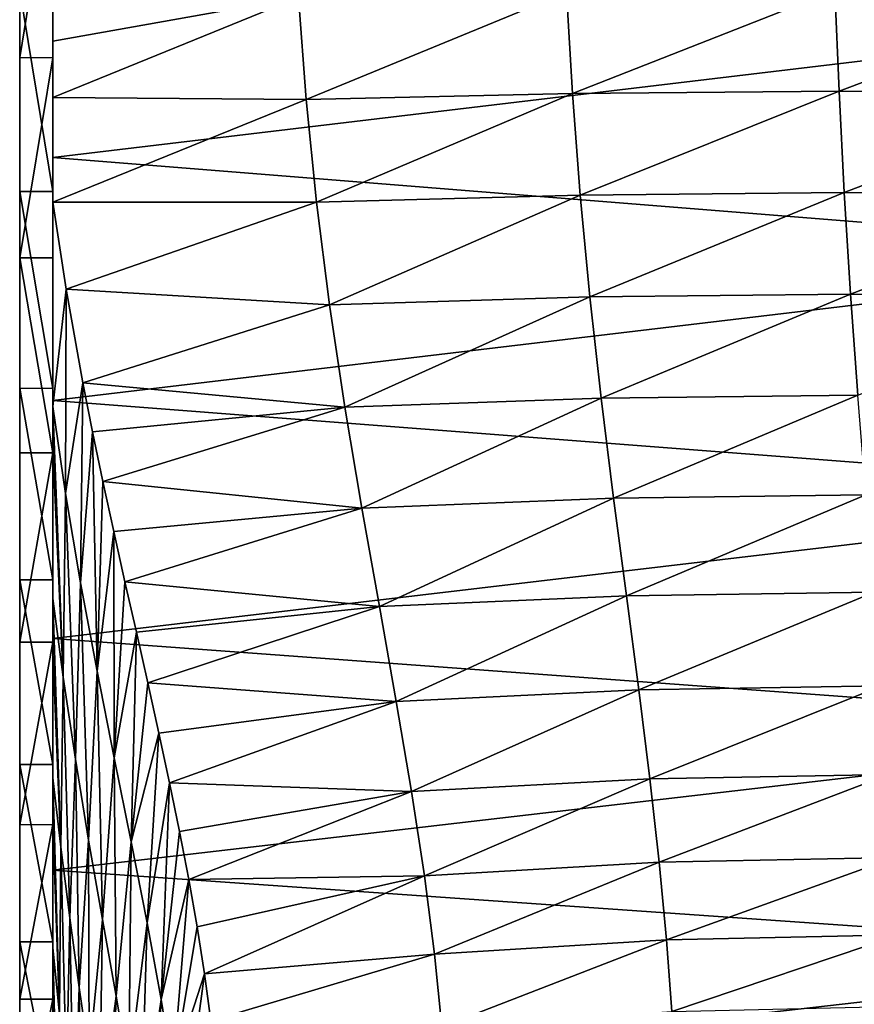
# Model space of a CAD drawing. Header units: metres. Extents: x -24 to 72, y -247 to 22.
# Tile 553 of 573: x 61.5 to 66.52, y -9.62 to -3.69. Entities that reach past the tile are written whole.
import ezdxf

# ---------------------------------------------------------------- set-up
doc = ezdxf.new("R2010")
doc.units = ezdxf.units.M
doc.layers.add('solid_509589_MEDIA_SW0001', color=7, linetype='CONTINUOUS')

msp = doc.modelspace()

# ---------------------------------------------------------------- linework, layer by layer
at = {"layer": 'solid_509589_MEDIA_SW0001'}
for points in [[(61.5, 16.71945, 84.707809), (61.5, -5.913662, 68.859932), (61.5, -7.06707, 69.34613)], [(61.5, 16.657057, 85.957947), (61.5, 16.71945, 84.707809), (61.5, -7.06707, 69.34613)], [(61.5, 16.71945, 84.707809), (61.5, 16.688278, 83.45842), (61.5, -5.913662, 68.859932)], [(61.5, 16.688278, 83.45842), (61.5, -4.72896, 68.461906), (61.5, -5.913662, 68.859932)], [(61.5, 16.688278, 83.45842), (61.5, 16.563854, 82.214851), (61.5, -4.72896, 68.461906)], [(61.5, 16.657057, 85.957947), (61.5, -7.06707, 69.34613), (61.5, -8.179207, 69.916306)], [(61.5, 16.501642, 87.198021), (61.5, 16.657057, 85.957947), (61.5, -8.179207, 69.916306)], [(61.5, 16.563854, 82.214851), (61.5, -3.517831, 68.153503), (61.5, -4.72896, 68.461906)], [(61.5, 16.501642, 87.198021), (61.5, -8.179207, 69.916306), (61.5, -9.245638, 70.56797)], [(61.5, 16.254017, 88.423027), (61.5, 16.501642, 87.198021), (61.5, -9.245638, 70.56797)], [(61.5, 16.254017, 88.423027), (61.5, -9.245638, 70.56797), (61.5, -10.261936, 71.298645)], [(61.5, 15.915007, 89.627937), (61.5, 16.254017, 88.423027), (61.5, -10.261936, 71.298645)], [(61.5, 15.915007, 89.627937), (61.5, -10.261936, 71.298645), (61.5, -11.219314, 72.101997)], [(61.5, 15.487546, 90.802338), (61.5, 15.915007, 89.627937), (61.5, -11.219314, 72.101997)], [(61.5, 15.487546, 90.802338), (61.5, -11.219314, 72.101997), (61.5, -12.113997, 72.974625)], [(61.5, 14.973539, 91.941521), (61.5, 15.487546, 90.802338), (61.5, -12.113997, 72.974625)], [(61.5, 14.973539, 91.941521), (61.5, -12.113997, 72.974625), (61.5, -12.942226, 73.913124)], [(61.5, 14.374911, 93.040787), (61.5, 14.973539, 91.941521), (61.5, -12.942226, 73.913124)], [(61.5, 14.374911, 93.040787), (61.5, -12.942226, 73.913124), (61.5, -13.696838, 74.90937)], [(61.5, 13.696838, 94.09063), (61.5, 14.374911, 93.040787), (61.5, -13.696838, 74.90937)], [(61.5, -14.374911, 75.959213), (61.5, 13.696838, 94.09063), (61.5, -13.696838, 74.90937)], [(61.5, -14.374911, 75.959213), (61.5, 12.942226, 95.086876), (61.5, 13.696838, 94.09063)], [(61.5, -14.973539, 77.058479), (61.5, 12.113997, 96.025375), (61.5, 12.942226, 95.086876)], [(61.5, -14.374911, 75.959213), (61.5, -14.973539, 77.058479), (61.5, 12.942226, 95.086876)], [(61.5, -15.487546, 78.197662), (61.5, 11.219314, 96.898003), (61.5, 12.113997, 96.025375)], [(61.5, -14.973539, 77.058479), (61.5, -15.487546, 78.197662), (61.5, 12.113997, 96.025375)], [(61.5, -15.915007, 79.372063), (61.5, 10.261936, 97.701355), (61.5, 11.219314, 96.898003)], [(61.5, -15.487546, 78.197662), (61.5, -15.915007, 79.372063), (61.5, 11.219314, 96.898003)], [(61.5, -16.254017, 80.576973), (61.5, 9.245638, 98.43203), (61.5, 10.261936, 97.701355)], [(61.5, -15.915007, 79.372063), (61.5, -16.254017, 80.576973), (61.5, 10.261936, 97.701355)], [(61.5, -16.501642, 81.801979), (61.5, 8.179207, 99.083694), (61.5, 9.245638, 98.43203)], [(61.5, -16.254017, 80.576973), (61.5, -16.501642, 81.801979), (61.5, 9.245638, 98.43203)], [(61.5, -16.657057, 83.042053), (61.5, 7.06707, 99.65387), (61.5, 8.179207, 99.083694)], [(61.5, -16.501642, 81.801979), (61.5, -16.657057, 83.042053), (61.5, 8.179207, 99.083694)], [(61.5, -16.71945, 84.292191), (61.5, 5.913662, 100.140068), (61.5, 7.06707, 99.65387)], [(61.5, -16.657057, 83.042053), (61.5, -16.71945, 84.292191), (61.5, 7.06707, 99.65387)], [(61.5, -16.688278, 85.54158), (61.5, 4.72896, 100.538094), (61.5, 5.913662, 100.140068)], [(61.5, -16.71945, 84.292191), (61.5, -16.688278, 85.54158), (61.5, 5.913662, 100.140068)], [(61.5, -16.563854, 86.785149), (61.5, 3.517831, 100.846497), (61.5, 4.72896, 100.538094)], [(61.5, -16.688278, 85.54158), (61.5, -16.563854, 86.785149), (61.5, 4.72896, 100.538094)], [(61.5, -16.346498, 88.01783), (61.5, 2.285152, 101.06385), (61.5, 3.517831, 100.846497)], [(61.5, -16.563854, 86.785149), (61.5, -16.346498, 88.01783), (61.5, 3.517831, 100.846497)], [(61.5, -16.038095, 89.228958), (61.5, 1.041583, 101.188278), (61.5, 2.285152, 101.06385)], [(61.5, -16.346498, 88.01783), (61.5, -16.038095, 89.228958), (61.5, 2.285152, 101.06385)], [(61.5, -15.640069, 90.413666), (61.5, -0.207806, 101.219452), (61.5, 1.041583, 101.188278)], [(61.5, -16.038095, 89.228958), (61.5, -15.640069, 90.413666), (61.5, 1.041583, 101.188278)], [(61.5, -15.153867, 91.56707), (61.5, -1.457946, 101.157059), (61.5, -0.207806, 101.219452)], [(61.5, -15.640069, 90.413666), (61.5, -15.153867, 91.56707), (61.5, -0.207806, 101.219452)], [(61.5, -14.583694, 92.679207), (61.5, -2.698023, 101.00164), (61.5, -1.457946, 101.157059)], [(61.5, -15.153867, 91.56707), (61.5, -14.583694, 92.679207), (61.5, -1.457946, 101.157059)], [(61.700001, -1.457413, 101.157112), (61.700001, -4.79349, 105.628723), (61.700001, -4.162011, 105.511032)], [(61.700001, -1.457413, 101.157112), (61.700001, -2.697917, 101.001663), (61.700001, -4.79349, 105.628723)], [(61.700001, -1.457413, 101.157112), (61.700001, -4.162011, 105.511032), (61.700001, -3.822837, 105.469574)], [(61.700001, -1.457413, 101.157112), (61.700001, -3.822837, 105.469574), (61.700001, -3.457819, 105.43972)], [(61.700001, -5.914272, 68.860146), (61.700001, -1.533233, 63.556042), (61.700001, -3.036702, 63.720726)], [(61.700001, -4.728919, 68.461891), (61.700001, -3.517277, 68.153374), (61.700001, -1.533233, 63.556042)], [(61.700001, -5.914272, 68.860146), (61.700001, -4.728919, 68.461891), (61.700001, -1.533233, 63.556042)], [(61.700001, -2.697917, 101.001663), (61.5, -2.698023, 101.00164), (61.5, -3.923024, 100.754013)], [(61.700001, -2.697917, 101.001663), (61.5, -3.923024, 100.754013), (61.700001, -3.923666, 100.753876)], [(61.5, -13.932026, 93.745636), (61.5, -3.923024, 100.754013), (61.5, -2.698023, 101.00164)], [(61.5, -14.583694, 92.679207), (61.5, -13.932026, 93.745636), (61.5, -2.698023, 101.00164)], [(61.700001, -2.697917, 101.001663), (61.700001, -6.023331, 105.118507), (61.700001, -4.79349, 105.628723)], [(61.700001, -2.697917, 101.001663), (61.700001, -3.923666, 100.753876), (61.700001, -6.023331, 105.118507)], [(69.046227, -3.646612, 63.819038), (61.700001, -4.523919, 63.993069), (61.700001, -3.036702, 63.720726)], [(61.700001, -7.066587, 69.345901), (61.700001, -3.036702, 63.720726), (61.700001, -4.523919, 63.993069)], [(61.700001, -7.066587, 69.345901), (61.700001, -5.914272, 68.860146), (61.700001, -3.036702, 63.720726)], [(61.700001, -3.457819, 105.43972), (61.700001, -3.822837, 105.469574), (63.178646, -3.558934, 105.480087)], [(61.700001, -4.728919, 68.461891), (61.5, -3.517831, 68.153503), (61.700001, -3.517277, 68.153374)], [(61.700001, -4.728919, 68.461891), (61.5, -4.72896, 68.461906), (61.5, -3.517831, 68.153503)], [(64.791573, -3.5287, 105.500496), (63.178646, -3.558934, 105.480087), (63.224018, -4.174607, 105.559044)], [(64.791573, -3.5287, 105.500496), (63.224018, -4.174607, 105.559044), (64.826515, -4.13858, 105.583588)], [(64.791573, -3.5287, 105.500496), (64.826515, -4.13858, 105.583588), (66.406158, -3.517186, 105.507797)], [(64.826515, -4.13858, 105.583588), (66.431007, -4.125017, 105.592392), (66.406158, -3.517186, 105.507797)], [(66.406158, -3.517186, 105.507797), (66.431007, -4.125017, 105.592392), (68.020821, -3.52444, 105.501945)], [(66.431007, -4.125017, 105.592392), (68.035591, -4.133975, 105.585419), (68.020821, -3.52444, 105.501945)], [(61.700001, -4.162011, 105.511032), (63.224018, -4.174607, 105.559044), (63.178646, -3.558934, 105.480087)], [(61.700001, -3.822837, 105.469574), (61.700001, -4.162011, 105.511032), (63.178646, -3.558934, 105.480087)], [(69.046227, -3.646612, 63.819038), (69.046227, -5.112684, 64.131874), (61.700001, -4.523919, 63.993069)], [(61.5, -13.201357, 94.76194), (61.5, -5.127936, 100.415009), (61.5, -3.923024, 100.754013)], [(61.700001, -3.923666, 100.753876), (61.5, -3.923024, 100.754013), (61.5, -5.127936, 100.415009)], [(61.5, -13.932026, 93.745636), (61.5, -13.201357, 94.76194), (61.5, -3.923024, 100.754013)], [(61.700001, -3.923666, 100.753876), (61.5, -5.127936, 100.415009), (61.700001, -5.1274, 100.415184)], [(61.700001, -3.923666, 100.753876), (61.700001, -6.27351, 105.009636), (61.700001, -6.023331, 105.118507)], [(61.700001, -3.923666, 100.753876), (61.700001, -7.179422, 104.59256), (61.700001, -6.27351, 105.009636)], [(61.700001, -3.923666, 100.753876), (61.700001, -5.1274, 100.415184), (61.700001, -7.179422, 104.59256)], [(64.826515, -4.13858, 105.583588), (63.224018, -4.174607, 105.559044), (63.285648, -4.792673, 105.691505)], [(64.826515, -4.13858, 105.583588), (63.285648, -4.792673, 105.691505), (64.872932, -4.750932, 105.720177)], [(64.826515, -4.13858, 105.583588), (64.872932, -4.750932, 105.720177), (66.431007, -4.125017, 105.592392)], [(64.872932, -4.750932, 105.720177), (66.462555, -4.7354, 105.730499), (66.431007, -4.125017, 105.592392)], [(66.431007, -4.125017, 105.592392), (66.462555, -4.7354, 105.730499), (68.035591, -4.133975, 105.585419)], [(66.462555, -4.7354, 105.730499), (68.052277, -4.746142, 105.722412), (68.035591, -4.133975, 105.585419)], [(61.700001, -4.162011, 105.511032), (61.700001, -4.79349, 105.628723), (63.224018, -4.174607, 105.559044)], [(61.700001, -4.79349, 105.628723), (63.285648, -4.792673, 105.691505), (63.224018, -4.174607, 105.559044)], [(69.046227, -5.112684, 64.131874), (61.700001, -5.986217, 64.371277), (61.700001, -4.523919, 63.993069)], [(61.700001, -9.246193, 70.568329), (61.700001, -4.523919, 63.993069), (61.700001, -5.986217, 64.371277)], [(61.700001, -8.179112, 69.916252), (61.700001, -7.066587, 69.345901), (61.700001, -4.523919, 63.993069)], [(61.700001, -9.246193, 70.568329), (61.700001, -8.179112, 69.916252), (61.700001, -4.523919, 63.993069)], [(61.700001, -5.914272, 68.860146), (61.5, -4.72896, 68.461906), (61.700001, -4.728919, 68.461891)], [(61.700001, -5.914272, 68.860146), (61.5, -5.913662, 68.859932), (61.5, -4.72896, 68.461906)], [(64.872932, -4.750932, 105.720177), (64.931007, -5.36383, 105.91684), (66.462555, -4.7354, 105.730499)], [(64.931007, -5.36383, 105.91684), (66.500885, -5.346401, 105.92868), (66.462555, -4.7354, 105.730499)], [(66.462555, -4.7354, 105.730499), (66.500885, -5.346401, 105.92868), (68.052277, -4.746142, 105.722412)], [(61.700001, -4.79349, 105.628723), (61.778934, -5.316103, 105.773598), (63.285648, -4.792673, 105.691505)], [(61.700001, -6.023331, 105.118507), (61.778934, -5.316103, 105.773598), (61.700001, -4.79349, 105.628723)], [(61.778934, -5.316103, 105.773598), (63.363796, -5.411211, 105.884026), (63.285648, -4.792673, 105.691505)], [(64.872932, -4.750932, 105.720177), (63.285648, -4.792673, 105.691505), (63.363796, -5.411211, 105.884026)], [(64.872932, -4.750932, 105.720177), (63.363796, -5.411211, 105.884026), (64.931007, -5.36383, 105.91684)], [(66.500885, -5.346401, 105.92868), (68.070869, -5.359, 105.919487), (68.052277, -4.746142, 105.722412)], [(61.700001, -5.1274, 100.415184), (61.5, -5.127936, 100.415009), (61.700001, -6.302239, 99.987587)], [(61.5, -12.398005, 95.719315), (61.5, -6.302339, 99.987549), (61.5, -5.127936, 100.415009)], [(61.700001, -6.302239, 99.987587), (61.5, -5.127936, 100.415009), (61.5, -6.302339, 99.987549)], [(61.5, -13.201357, 94.76194), (61.5, -12.398005, 95.719315), (61.5, -5.127936, 100.415009)], [(69.046227, -5.112684, 64.131874), (69.046227, -6.552702, 64.548508), (61.700001, -5.986217, 64.371277)], [(61.700001, -5.1274, 100.415184), (61.700001, -7.498145, 104.434174), (61.700001, -7.179422, 104.59256)], [(61.700001, -5.1274, 100.415184), (61.700001, -8.258614, 104.02346), (61.700001, -7.498145, 104.434174)], [(61.700001, -5.1274, 100.415184), (61.700001, -6.302239, 99.987587), (61.700001, -8.258614, 104.02346)], [(61.700001, -6.023331, 105.118507), (61.775951, -6.545995, 105.330208), (61.778934, -5.316103, 105.773598)], [(61.775951, -6.545995, 105.330208), (61.88002, -5.881291, 105.97879), (61.778934, -5.316103, 105.773598)], [(61.778934, -5.316103, 105.773598), (61.88002, -5.881291, 105.97879), (63.363796, -5.411211, 105.884026)], [(64.931007, -5.36383, 105.91684), (63.363796, -5.411211, 105.884026), (63.456398, -6.026815, 106.137421)], [(64.931007, -5.36383, 105.91684), (63.456398, -6.026815, 106.137421), (64.999237, -5.973854, 106.174385)], [(64.931007, -5.36383, 105.91684), (64.999237, -5.973854, 106.174385), (66.500885, -5.346401, 105.92868)], [(64.999237, -5.973854, 106.174385), (66.545074, -5.954588, 106.187744), (66.500885, -5.346401, 105.92868)], [(66.500885, -5.346401, 105.92868), (66.545074, -5.954588, 106.187744), (68.070869, -5.359, 105.919487)], [(61.88002, -5.881291, 105.97879), (63.456398, -6.026815, 106.137421), (63.363796, -5.411211, 105.884026)], [(61.700001, -7.066587, 69.345901), (61.5, -7.06707, 69.34613), (61.5, -5.913662, 68.859932)], [(61.700001, -7.066587, 69.345901), (61.5, -5.913662, 68.859932), (61.700001, -5.914272, 68.860146)], [(61.775951, -6.545995, 105.330208), (61.865883, -7.084837, 105.581856), (61.88002, -5.881291, 105.97879)], [(61.865883, -7.084837, 105.581856), (61.938198, -6.175257, 106.105301), (61.88002, -5.881291, 105.97879)], [(61.88002, -5.881291, 105.97879), (61.938198, -6.175257, 106.105301), (63.456398, -6.026815, 106.137421)], [(69.046227, -6.552702, 64.548508), (61.700001, -7.419541, 64.854385), (61.700001, -5.986217, 64.371277)], [(61.700001, -12.114444, 72.975082), (61.700001, -5.986217, 64.371277), (61.700001, -7.419541, 64.854385)], [(61.700001, -10.261494, 71.298294), (61.700001, -9.246193, 70.568329), (61.700001, -5.986217, 64.371277)], [(61.700001, -11.219234, 72.101921), (61.700001, -10.261494, 71.298294), (61.700001, -5.986217, 64.371277)], [(61.700001, -12.114444, 72.975082), (61.700001, -11.219234, 72.101921), (61.700001, -5.986217, 64.371277)], [(64.999237, -5.973854, 106.174385), (63.456398, -6.026815, 106.137421), (63.558788, -6.634387, 106.446159)], [(64.999237, -5.973854, 106.174385), (63.558788, -6.634387, 106.446159), (65.074272, -6.575888, 106.487274)], [(64.999237, -5.973854, 106.174385), (65.074272, -6.575888, 106.487274), (66.545074, -5.954588, 106.187744)], [(65.074272, -6.575888, 106.487274), (66.593094, -6.55483, 106.502151), (66.545074, -5.954588, 106.187744)], [(61.762547, -7.653148, 104.843979), (61.775951, -6.545995, 105.330208), (61.700001, -6.023331, 105.118507)], [(61.762547, -7.653148, 104.843979), (61.700001, -6.023331, 105.118507), (61.700001, -6.27351, 105.009636)], [(61.938198, -6.175257, 106.105301), (62.000435, -6.473664, 106.247162), (63.456398, -6.026815, 106.137421)], [(62.000435, -6.473664, 106.247162), (63.558788, -6.634387, 106.446159), (63.456398, -6.026815, 106.137421)], [(61.865883, -7.084837, 105.581856), (61.965286, -7.617047, 105.873596), (61.938198, -6.175257, 106.105301)], [(61.965286, -7.617047, 105.873596), (62.000435, -6.473664, 106.247162), (61.938198, -6.175257, 106.105301)], [(61.700001, -7.179422, 104.59256), (61.762547, -7.653148, 104.843979), (61.700001, -6.27351, 105.009636)], [(61.700001, -6.302239, 99.987587), (61.5, -6.302339, 99.987549), (61.5, -7.441524, 99.473541)], [(61.700001, -6.302239, 99.987587), (61.5, -7.441524, 99.473541), (61.700001, -7.442099, 99.473267)], [(61.5, -11.525373, 96.613998), (61.5, -7.441524, 99.473541), (61.5, -6.302339, 99.987549)], [(61.5, -12.398005, 95.719315), (61.5, -11.525373, 96.613998), (61.5, -6.302339, 99.987549)], [(61.700001, -6.302239, 99.987587), (61.700001, -8.525474, 103.86602), (61.700001, -8.258614, 104.02346)], [(61.700001, -6.302239, 99.987587), (61.700001, -9.281858, 103.379501), (61.700001, -8.525474, 103.86602)], [(61.700001, -6.302239, 99.987587), (61.700001, -7.442099, 99.473267), (61.700001, -9.281858, 103.379501)], [(61.965286, -7.617047, 105.873596), (62.065891, -6.775303, 106.403961), (62.000435, -6.473664, 106.247162)], [(62.000435, -6.473664, 106.247162), (62.065891, -6.775303, 106.403961), (63.558788, -6.634387, 106.446159)], [(69.046227, -6.552702, 64.548508), (69.046227, -7.95933, 65.066803), (61.700001, -7.419541, 64.854385)], [(61.762547, -7.653148, 104.843979), (61.835354, -8.147059, 105.122993), (61.775951, -6.545995, 105.330208)], [(61.835354, -8.147059, 105.122993), (61.865883, -7.084837, 105.581856), (61.775951, -6.545995, 105.330208)], [(65.074272, -6.575888, 106.487274), (63.558788, -6.634387, 106.446159), (63.664536, -7.227392, 106.80127)], [(65.074272, -6.575888, 106.487274), (63.664536, -7.227392, 106.80127), (65.15152, -7.163376, 106.846512)], [(65.074272, -6.575888, 106.487274), (65.15152, -7.163376, 106.846512), (66.593094, -6.55483, 106.502151)], [(65.15152, -7.163376, 106.846512), (66.642174, -7.140546, 106.862907), (66.593094, -6.55483, 106.502151)], [(62.065891, -6.775303, 106.403961), (62.133411, -7.078306, 106.57473), (63.558788, -6.634387, 106.446159)], [(62.133411, -7.078306, 106.57473), (63.664536, -7.227392, 106.80127), (63.558788, -6.634387, 106.446159)], [(61.965286, -7.617047, 105.873596), (62.069107, -8.138556, 106.200127), (62.065891, -6.775303, 106.403961)], [(62.069107, -8.138556, 106.200127), (62.133411, -7.078306, 106.57473), (62.065891, -6.775303, 106.403961)], [(61.700001, -8.179112, 69.916252), (61.5, -7.06707, 69.34613), (61.700001, -7.066587, 69.345901)], [(61.700001, -8.179112, 69.916252), (61.5, -8.179207, 69.916306), (61.5, -7.06707, 69.34613)], [(61.835354, -8.147059, 105.122993), (61.914936, -8.633881, 105.432755), (61.865883, -7.084837, 105.581856)], [(61.914936, -8.633881, 105.432755), (61.965286, -7.617047, 105.873596), (61.865883, -7.084837, 105.581856)], [(62.069107, -8.138556, 106.200127), (62.202084, -7.382457, 106.759445), (62.133411, -7.078306, 106.57473)], [(62.133411, -7.078306, 106.57473), (62.202084, -7.382457, 106.759445), (63.664536, -7.227392, 106.80127)], [(65.15152, -7.163376, 106.846512), (63.664536, -7.227392, 106.80127), (63.766605, -7.798353, 107.193932)], [(65.15152, -7.163376, 106.846512), (63.766605, -7.798353, 107.193932), (65.225922, -7.728819, 107.243309)], [(65.15152, -7.163376, 106.846512), (65.225922, -7.728819, 107.243309), (66.642174, -7.140546, 106.862907)], [(65.225922, -7.728819, 107.243309), (66.689232, -7.704216, 107.261208), (66.642174, -7.140546, 106.862907)], [(61.747372, -8.675951, 104.29068), (61.762547, -7.653148, 104.843979), (61.700001, -7.179422, 104.59256)], [(61.747372, -8.675951, 104.29068), (61.700001, -7.179422, 104.59256), (61.700001, -7.498145, 104.434174)], [(62.202084, -7.382457, 106.759445), (62.270683, -7.686552, 106.957687), (63.664536, -7.227392, 106.80127)], [(62.270683, -7.686552, 106.957687), (63.766605, -7.798353, 107.193932), (63.664536, -7.227392, 106.80127)], [(62.069107, -8.138556, 106.200127), (62.171638, -8.644683, 106.555702), (62.202084, -7.382457, 106.759445)], [(62.171638, -8.644683, 106.555702), (62.270683, -7.686552, 106.957687), (62.202084, -7.382457, 106.759445)], [(61.5, -10.586876, 97.44223), (61.5, -8.540791, 98.874908), (61.5, -7.441524, 99.473541)], [(61.700001, -7.442099, 99.473267), (61.5, -7.441524, 99.473541), (61.5, -8.540791, 98.874908)], [(61.5, -11.525373, 96.613998), (61.5, -10.586876, 97.44223), (61.5, -7.441524, 99.473541)], [(61.700001, -7.442099, 99.473267), (61.5, -8.540791, 98.874908), (61.700001, -8.540268, 98.875229)], [(61.700001, -20.965014, 83.288307), (61.700001, -7.419541, 64.854385), (61.700001, -8.813739, 65.439095)], [(69.046227, -7.95933, 65.066803), (61.700001, -8.813739, 65.439095), (61.700001, -7.419541, 64.854385)], [(61.700001, -20.997868, 84.79866), (61.700001, -7.419541, 64.854385), (61.700001, -20.965014, 83.288307)], [(61.700001, -13.696838, 74.90937), (61.700001, -7.419541, 64.854385), (61.700001, -20.997868, 84.79866)], [(61.700001, -12.941845, 73.912643), (61.700001, -12.114444, 72.975082), (61.700001, -7.419541, 64.854385)], [(61.700001, -13.696838, 74.90937), (61.700001, -12.941845, 73.912643), (61.700001, -7.419541, 64.854385)], [(61.700001, -7.442099, 99.473267), (61.700001, -9.512099, 103.220085), (61.700001, -9.281858, 103.379501)], [(61.700001, -7.442099, 99.473267), (61.700001, -10.31407, 102.635971), (61.700001, -9.512099, 103.220085)], [(61.700001, -7.442099, 99.473267), (61.700001, -8.540268, 98.875229), (61.700001, -10.31407, 102.635971)], [(61.700001, -8.258614, 104.02346), (61.747372, -8.675951, 104.29068), (61.700001, -7.498145, 104.434174)], [(61.914936, -8.633881, 105.432755), (61.997726, -9.110552, 105.769897), (61.965286, -7.617047, 105.873596)], [(61.997726, -9.110552, 105.769897), (62.069107, -8.138556, 106.200127), (61.965286, -7.617047, 105.873596)], [(61.747372, -8.675951, 104.29068), (61.800808, -9.101643, 104.577011), (61.762547, -7.653148, 104.843979)], [(61.800808, -9.101643, 104.577011), (61.835354, -8.147059, 105.122993), (61.762547, -7.653148, 104.843979)], [(62.171638, -8.644683, 106.555702), (62.337814, -7.988809, 107.168762), (62.270683, -7.686552, 106.957687)], [(62.270683, -7.686552, 106.957687), (62.337814, -7.988809, 107.168762), (63.766605, -7.798353, 107.193932)], [(65.225922, -7.728819, 107.243309), (65.292854, -8.264988, 107.670639), (66.689232, -7.704216, 107.261208)], [(65.292854, -8.264988, 107.670639), (66.731483, -8.238587, 107.690025), (66.689232, -7.704216, 107.261208)], [(65.225922, -7.728819, 107.243309), (63.766605, -7.798353, 107.193932), (63.858562, -8.340062, 107.617149)], [(65.225922, -7.728819, 107.243309), (63.858562, -8.340062, 107.617149), (65.292854, -8.264988, 107.670639)], [(62.337814, -7.988809, 107.168762), (62.402142, -8.287807, 107.392212), (63.766605, -7.798353, 107.193932)], [(62.402142, -8.287807, 107.392212), (63.858562, -8.340062, 107.617149), (63.766605, -7.798353, 107.193932)], [(69.046227, -7.95933, 65.066803), (69.046227, -9.325398, 65.684128), (61.700001, -8.813739, 65.439095)], [(62.171638, -8.644683, 106.555702), (62.267368, -9.130647, 106.935425), (62.337814, -7.988809, 107.168762)], [(62.267368, -9.130647, 106.935425), (62.402142, -8.287807, 107.392212), (62.337814, -7.988809, 107.168762)], [(61.700001, -9.246193, 70.568329), (61.5, -8.179207, 69.916306), (61.700001, -8.179112, 69.916252)], [(61.700001, -9.246193, 70.568329), (61.5, -9.245638, 70.56797), (61.5, -8.179207, 69.916306)], [(61.800808, -9.101643, 104.577011), (61.858479, -9.521307, 104.882988), (61.835354, -8.147059, 105.122993)], [(61.858479, -9.521307, 104.882988), (61.914936, -8.633881, 105.432755), (61.835354, -8.147059, 105.122993)], [(61.997726, -9.110552, 105.769897), (62.079704, -9.573695, 106.130516), (62.069107, -8.138556, 106.200127)], [(62.079704, -9.573695, 106.130516), (62.171638, -8.644683, 106.555702), (62.069107, -8.138556, 106.200127)], [(65.292854, -8.264988, 107.670639), (65.348984, -8.766836, 108.122765), (66.731483, -8.238587, 107.690025)], [(65.348984, -8.766836, 108.122765), (66.766891, -8.7386, 108.143631), (66.731483, -8.238587, 107.690025)], [(61.738983, -9.68165, 103.679321), (61.747372, -8.675951, 104.29068), (61.700001, -8.258614, 104.02346)], [(61.738983, -9.68165, 103.679321), (61.700001, -8.258614, 104.02346), (61.700001, -8.525474, 103.86602)], [(62.267368, -9.130647, 106.935425), (62.351784, -9.592558, 107.33522), (62.402142, -8.287807, 107.392212)], [(62.351784, -9.592558, 107.33522), (62.462337, -8.581722, 107.627167), (62.402142, -8.287807, 107.392212)], [(62.402142, -8.287807, 107.392212), (62.462337, -8.581722, 107.627167), (63.858562, -8.340062, 107.617149)], [(65.292854, -8.264988, 107.670639), (63.858562, -8.340062, 107.617149), (63.935741, -8.847492, 108.065186)], [(65.292854, -8.264988, 107.670639), (63.935741, -8.847492, 108.065186), (65.348984, -8.766836, 108.122765)], [(62.462337, -8.581722, 107.627167), (62.517723, -8.871372, 107.874794), (63.858562, -8.340062, 107.617149)], [(62.517723, -8.871372, 107.874794), (63.935741, -8.847492, 108.065186), (63.858562, -8.340062, 107.617149)], [(61.700001, -9.281858, 103.379501), (61.738983, -9.68165, 103.679321), (61.700001, -8.525474, 103.86602)], [(61.700001, -8.540268, 98.875229), (61.5, -8.540791, 98.874908), (61.5, -9.59063, 98.196838)], [(61.700001, -8.540268, 98.875229), (61.5, -9.59063, 98.196838), (61.700001, -9.59063, 98.196838)], [(61.5, -10.586876, 97.44223), (61.5, -9.59063, 98.196838), (61.5, -8.540791, 98.874908)], [(61.700001, -8.540268, 98.875229), (61.700001, -10.527177, 102.476021), (61.700001, -10.31407, 102.635971)], [(61.700001, -8.540268, 98.875229), (61.700001, -11.362124, 101.856514), (61.700001, -10.527177, 102.476021)], [(61.700001, -8.540268, 98.875229), (61.700001, -9.59063, 98.196838), (61.700001, -11.362124, 101.856514)], [(62.351784, -9.592558, 107.33522), (62.517723, -8.871372, 107.874794), (62.462337, -8.581722, 107.627167)], [(61.858479, -9.521307, 104.882988), (61.918598, -9.933155, 105.207336), (61.914936, -8.633881, 105.432755)], [(61.918598, -9.933155, 105.207336), (61.997726, -9.110552, 105.769897), (61.914936, -8.633881, 105.432755)], [(62.079704, -9.573695, 106.130516), (62.156967, -10.019956, 106.510956), (62.171638, -8.644683, 106.555702)], [(62.156967, -10.019956, 106.510956), (62.267368, -9.130647, 106.935425), (62.171638, -8.644683, 106.555702)], [(61.738983, -9.68165, 103.679321), (61.781288, -10.072193, 103.997765), (61.747372, -8.675951, 104.29068)], [(61.781288, -10.072193, 103.997765), (61.800808, -9.101643, 104.577011), (61.747372, -8.675951, 104.29068)], [(65.348984, -8.766836, 108.122765), (63.935741, -8.847492, 108.065186), (63.996094, -9.319249, 108.532936)], [(65.348984, -8.766836, 108.122765), (63.996094, -9.319249, 108.532936), (65.392838, -9.232959, 108.594589)], [(65.348984, -8.766836, 108.122765), (65.392838, -9.232959, 108.594589), (66.766891, -8.7386, 108.143631)], [(65.392838, -9.232959, 108.594589), (66.794594, -9.202833, 108.616898), (66.766891, -8.7386, 108.143631)], [(61.700001, -20.823576, 81.783722), (61.700001, -8.813739, 65.439095), (61.700001, -10.161016, 66.121918)], [(69.046227, -9.325398, 65.684128), (61.700001, -10.161016, 66.121918), (61.700001, -8.813739, 65.439095)], [(61.700001, -20.965014, 83.288307), (61.700001, -8.813739, 65.439095), (61.700001, -20.823576, 81.783722)], [(62.351784, -9.592558, 107.33522), (62.42215, -10.028462, 107.751472), (62.517723, -8.871372, 107.874794)], [(62.42215, -10.028462, 107.751472), (62.567516, -9.156352, 108.13517), (62.517723, -8.871372, 107.874794)], [(62.517723, -8.871372, 107.874794), (62.567516, -9.156352, 108.13517), (63.935741, -8.847492, 108.065186)], [(62.567516, -9.156352, 108.13517), (62.61158, -9.439424, 108.411324), (63.935741, -8.847492, 108.065186)], [(62.61158, -9.439424, 108.411324), (63.996094, -9.319249, 108.532936), (63.935741, -8.847492, 108.065186)], [(61.781288, -10.072193, 103.997765), (61.826073, -10.457194, 104.328796), (61.800808, -9.101643, 104.577011)], [(61.826073, -10.457194, 104.328796), (61.858479, -9.521307, 104.882988), (61.800808, -9.101643, 104.577011)], [(61.918598, -9.933155, 105.207336), (61.979095, -10.335315, 105.548248), (61.997726, -9.110552, 105.769897)], [(61.979095, -10.335315, 105.548248), (62.079704, -9.573695, 106.130516), (61.997726, -9.110552, 105.769897)], [(62.156967, -10.019956, 106.510956), (62.226273, -10.446646, 106.907951), (62.267368, -9.130647, 106.935425)], [(62.226273, -10.446646, 106.907951), (62.351784, -9.592558, 107.33522), (62.267368, -9.130647, 106.935425)], [(62.42215, -10.028462, 107.751472), (62.61158, -9.439424, 108.411324), (62.567516, -9.156352, 108.13517)], [(61.700001, -10.261494, 71.298294), (61.5, -10.261936, 71.298645), (61.5, -9.245638, 70.56797)], [(61.700001, -10.261494, 71.298294), (61.5, -9.245638, 70.56797), (61.700001, -9.246193, 70.568329)], [(65.392838, -9.232959, 108.594589), (63.996094, -9.319249, 108.532936), (64.039909, -9.757215, 109.015808)], [(65.392838, -9.232959, 108.594589), (64.039909, -9.757215, 109.015808), (65.42466, -9.665232, 109.081505)], [(65.392838, -9.232959, 108.594589), (65.42466, -9.665232, 109.081505), (66.794594, -9.202833, 108.616898)], [(65.42466, -9.665232, 109.081505), (66.814758, -9.633158, 109.105225), (66.794594, -9.202833, 108.616898)], [(61.734013, -10.669069, 102.991585), (61.738983, -9.68165, 103.679321), (61.700001, -9.281858, 103.379501)], [(61.734013, -10.669069, 102.991585), (61.700001, -9.281858, 103.379501), (61.700001, -9.512099, 103.220085)], [(69.046227, -9.325398, 65.684128), (69.046227, -10.643948, 66.397339), (61.700001, -10.161016, 66.121918)], [(62.61158, -9.439424, 108.411324), (62.64941, -9.720725, 108.703918), (63.996094, -9.319249, 108.532936)], [(62.64941, -9.720725, 108.703918), (64.039909, -9.757215, 109.015808), (63.996094, -9.319249, 108.532936)], [(62.42215, -10.028462, 107.751472), (62.477703, -10.438646, 108.180901), (62.61158, -9.439424, 108.411324)], [(62.477703, -10.438646, 108.180901), (62.64941, -9.720725, 108.703918), (62.61158, -9.439424, 108.411324)], [(61.700001, -10.31407, 102.635971), (61.734013, -10.669069, 102.991585), (61.700001, -9.512099, 103.220085)], [(61.826073, -10.457194, 104.328796), (61.872398, -10.835426, 104.672104), (61.858479, -9.521307, 104.882988)], [(61.872398, -10.835426, 104.672104), (61.918598, -9.933155, 105.207336), (61.858479, -9.521307, 104.882988)], [(61.700001, -9.59063, 98.196838), (61.5, -9.59063, 98.196838), (61.5, -10.586876, 97.44223)], [(61.700001, -9.59063, 98.196838), (61.5, -10.586876, 97.44223), (61.700001, -10.587354, 97.441841)], [(61.700001, -9.59063, 98.196838), (61.700001, -11.454012, 101.789757), (61.700001, -11.362124, 101.856514)], [(61.700001, -9.59063, 98.196838), (61.700001, -12.329054, 101.177025), (61.700001, -11.454012, 101.789757)], [(61.700001, -9.59063, 98.196838), (61.700001, -10.587354, 97.441841), (61.700001, -12.329054, 101.177025)], [(61.979095, -10.335315, 105.548248), (62.037857, -10.725974, 105.903687), (62.079704, -9.573695, 106.130516)], [(62.037857, -10.725974, 105.903687), (62.156967, -10.019956, 106.510956), (62.079704, -9.573695, 106.130516)], [(62.226273, -10.446646, 106.907951), (62.285553, -10.852418, 107.318542), (62.351784, -9.592558, 107.33522)], [(62.285553, -10.852418, 107.318542), (62.42215, -10.028462, 107.751472), (62.351784, -9.592558, 107.33522)]]:
    msp.add_3dface(points, dxfattribs=at)

doc.saveas('drawing.dxf')
